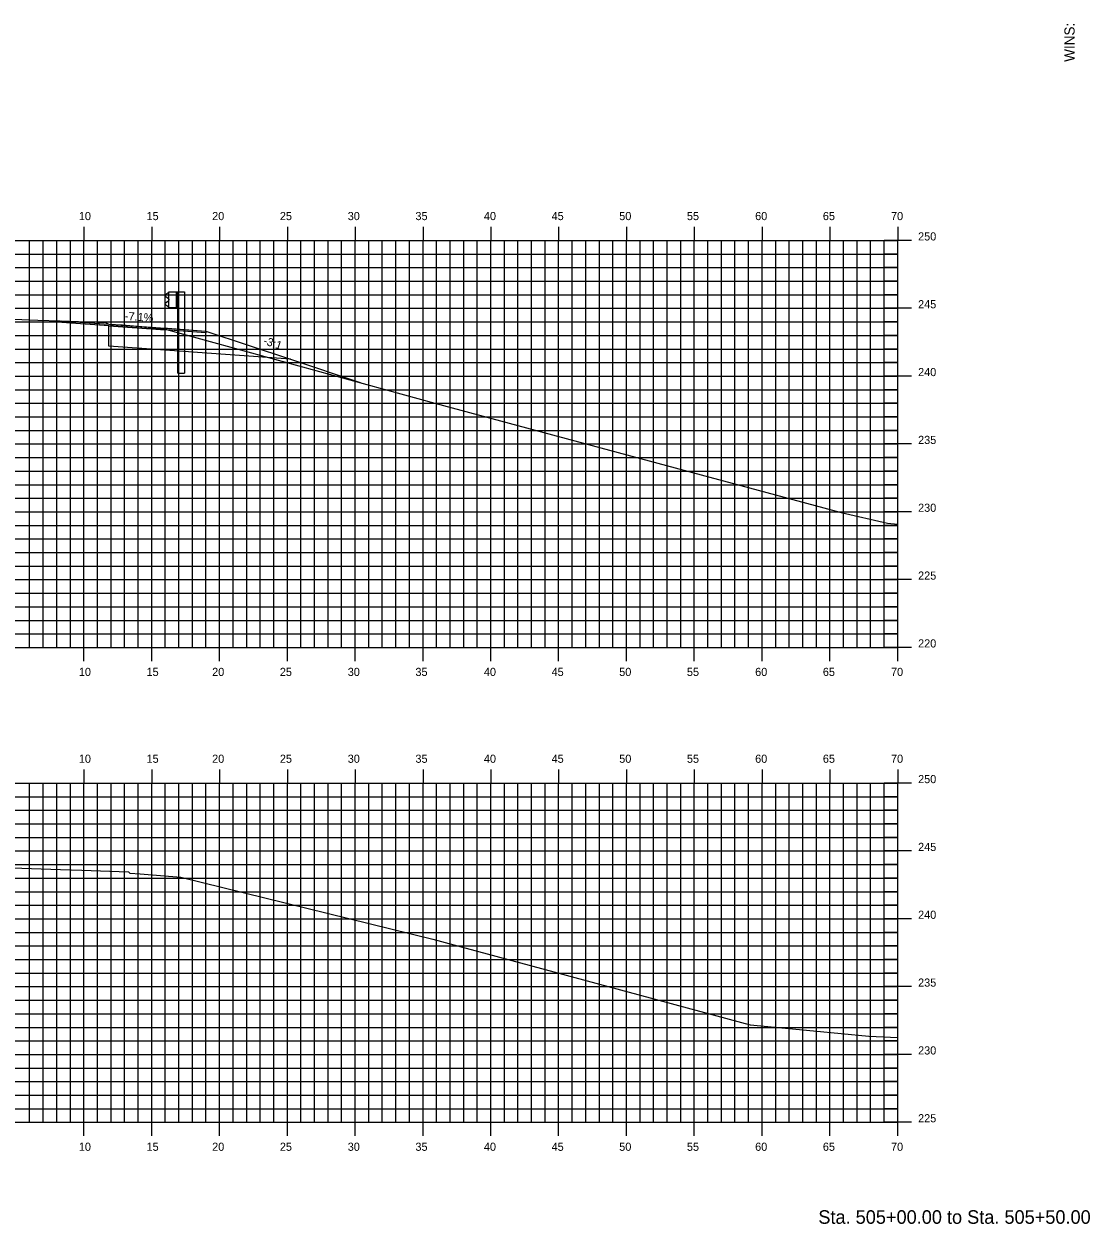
# Model space of a CAD drawing. Extents: x 1170543 to 1177585, y 609599 to 610623.
# Drawn here: x 1171519.1 to 1171597.7, y 610270.3 to 610358.8 of the extents above; entities that cross this region are included whole.
import ezdxf

# ---------------------------------------------------------------- set-up
doc = ezdxf.new("R2010")
doc.units = 0
for name, color, linetype in [('ANNOTATION', 7, 'Continuous'), ('BORDER', 7, 'Continuous'), ('D_Guardrail_Beam_Rt', 7, 'Continuous'), ('D_Roadway_Centerline', 7, 'Continuous'), ('D_Roadway_Edge_Shoulder', 7, 'Continuous'), ('D_Roadway_Edge_TW', 7, 'Continuous'), ('D_Roadway_SubGrade', 7, 'Continuous'), ('H_V ANNOTATION', 7, 'Continuous'), ('MAJOR', 7, 'Continuous'), ('MINOR', 7, 'Continuous'), ('S_Roadway_Centerline', 7, 'Continuous')]:
    doc.layers.add(name, color=color, linetype=linetype)

msp = doc.modelspace()

# ---------------------------------------------------------------- linework, layer by layer
at = {"layer": 'D_Guardrail_Beam_Rt'}
for p, q in [((1171529.676, 610338.91), (1171529.532, 610338.81)), ((1171529.766, 610338.931), (1171529.691, 610338.917)), ((1171529.766, 610339.015), (1171530.453, 610339.015)), ((1171529.766, 610337.848), (1171529.766, 610339.015)), ((1171530.286, 610339.015), (1171530.286, 610337.848)), ((1171530.391, 610339.015), (1171530.391, 610337.848)), ((1171530.453, 610339.015), (1171530.924, 610339.015)), ((1171530.453, 610339.015), (1171530.453, 610337.848)), ((1171530.924, 610339.015), (1171530.924, 610333.015)), ((1171529.532, 610338.667), (1171529.728, 610338.531)), ((1171529.728, 610338.332), (1171529.532, 610338.196)), ((1171529.532, 610338.053), (1171529.676, 610337.953)), ((1171529.761, 610338.467), (1171529.761, 610338.396)), ((1171529.691, 610337.946), (1171529.766, 610337.931)), ((1171530.453, 610337.848), (1171529.766, 610337.848)), ((1171530.432, 610333.015), (1171530.432, 610337.848)), ((1171530.432, 610333.015), (1171530.924, 610333.015))]:
    msp.add_line(p, q, dxfattribs=at)
for centre, major_axis, start_param, end_param in [((1171529.7, 610338.876), (-0.0417, 0), 4.907132, 5.323254), ((1171529.582, 610338.739), (-0.0877, 0), 5.323254, 7.243116), ((1171529.582, 610338.124), (-0.0877, 0), 5.323254, 7.243116), ((1171529.682, 610338.467), (0.0789, 0), 0, 0.959931), ((1171529.682, 610338.396), (0.0789, 0), 5.323254, 6.283185), ((1171529.7, 610337.987), (-0.0417, 0), 0.959931, 1.376053)]:
    msp.add_ellipse(centre, major_axis=major_axis, ratio=0.995501, start_param=start_param, end_param=end_param, dxfattribs=at)
at = {"layer": 'D_Roadway_Centerline'}
msp.add_lwpolyline([(1171521.869, 610336.871), (1171522.49, 610336.828), (1171525.329, 610336.626), (1171525.505, 610336.614), (1171529.495, 610336.329), (1171529.656, 610336.326), (1171532.493, 610336.115), (1171532.493, 610336.115), (1171538.72, 610334.04), (1171543.875, 610332.322), (1171543.875, 610332.322)], dxfattribs=at)
at = {"layer": 'D_Roadway_Edge_Shoulder'}
msp.add_lwpolyline([(1171529.495, 610336.329), (1171529.495, 610336.204)], dxfattribs=at)
msp.add_lwpolyline([(1171529.495, 610336.329), (1171529.495, 610336.204)], dxfattribs=at)
at = {"layer": 'D_Roadway_Edge_TW'}
msp.add_lwpolyline([(1171521.869, 610336.871), (1171525.329, 610336.626), (1171529.495, 610336.329), (1171529.495, 610336.204), (1171521.869, 610336.746), (1171521.869, 610336.871)], dxfattribs=at)
msp.add_lwpolyline([(1171521.869, 610336.871), (1171525.329, 610336.626), (1171529.495, 610336.329), (1171529.495, 610336.204), (1171521.869, 610336.746), (1171521.869, 610336.871)], dxfattribs=at)
msp.add_lwpolyline([(1171521.869, 610336.871), (1171525.329, 610336.626), (1171529.495, 610336.329), (1171532.493, 610336.115), (1171532.493, 610335.99), (1171529.495, 610336.204), (1171521.869, 610336.746)], close=True, dxfattribs=at)
at = {"layer": 'D_Roadway_SubGrade'}
msp.add_lwpolyline([(1171529.495, 610336.329), (1171532.493, 610336.115), (1171538.72, 610334.04), (1171529.495, 610334.704), (1171525.329, 610335.001), (1171525.329, 610336.501), (1171529.495, 610336.204)], close=True, dxfattribs=at)
at = {"layer": 'MAJOR'}
for p, q in [((1171523.497, 610343.803), (1171523.497, 610342.801)), ((1171528.497, 610343.803), (1171528.497, 610342.801)), ((1171533.497, 610343.803), (1171533.497, 610342.801)), ((1171538.497, 610343.803), (1171538.497, 610342.801)), ((1171543.497, 610343.803), (1171543.497, 610342.801)), ((1171548.497, 610343.803), (1171548.497, 610342.801)), ((1171553.497, 610343.803), (1171553.497, 610342.801)), ((1171558.497, 610343.803), (1171558.497, 610342.801)), ((1171563.497, 610343.803), (1171563.497, 610342.801)), ((1171568.497, 610343.803), (1171568.497, 610342.801)), ((1171573.497, 610343.803), (1171573.497, 610342.801)), ((1171578.497, 610343.803), (1171578.497, 610342.801)), ((1171583.497, 610343.803), (1171583.497, 610342.801)), ((1171443.497, 610342.801), (1171583.497, 610342.801)), ((1171443.497, 610342.801), (1171583.497, 610342.801)), ((1171523.497, 610312.801), (1171523.497, 610342.801)), ((1171528.497, 610312.801), (1171528.497, 610342.801)), ((1171533.497, 610312.801), (1171533.497, 610342.801)), ((1171538.497, 610312.801), (1171538.497, 610342.801)), ((1171543.497, 610312.801), (1171543.497, 610342.801)), ((1171548.497, 610312.801), (1171548.497, 610342.801)), ((1171553.497, 610312.801), (1171553.497, 610342.801)), ((1171558.497, 610312.801), (1171558.497, 610342.801)), ((1171563.497, 610312.801), (1171563.497, 610342.801)), ((1171568.497, 610312.801), (1171568.497, 610342.801)), ((1171573.497, 610312.801), (1171573.497, 610342.801)), ((1171578.497, 610312.801), (1171578.497, 610342.801)), ((1171584.499, 610342.801), (1171582.495, 610342.801)), ((1171583.497, 610312.801), (1171583.497, 610342.801)), ((1171583.497, 610312.801), (1171583.497, 610342.801)), ((1171443.497, 610337.801), (1171583.497, 610337.801)), ((1171584.499, 610337.801), (1171582.495, 610337.801)), ((1171443.497, 610332.801), (1171583.497, 610332.801)), ((1171584.499, 610332.801), (1171582.495, 610332.801)), ((1171443.497, 610327.801), (1171583.497, 610327.801)), ((1171584.499, 610327.801), (1171582.495, 610327.801)), ((1171443.497, 610322.801), (1171583.497, 610322.801)), ((1171584.499, 610322.801), (1171582.495, 610322.801)), ((1171443.497, 610317.801), (1171583.497, 610317.801)), ((1171584.499, 610317.801), (1171582.495, 610317.801)), ((1171443.497, 610312.801), (1171583.497, 610312.801)), ((1171443.497, 610312.801), (1171583.497, 610312.801)), ((1171523.497, 610311.799), (1171523.497, 610312.801)), ((1171528.497, 610311.799), (1171528.497, 610312.801)), ((1171533.497, 610311.799), (1171533.497, 610312.801)), ((1171538.497, 610311.799), (1171538.497, 610312.801)), ((1171543.497, 610311.799), (1171543.497, 610312.801)), ((1171548.497, 610311.799), (1171548.497, 610312.801)), ((1171553.497, 610311.799), (1171553.497, 610312.801)), ((1171558.497, 610311.799), (1171558.497, 610312.801)), ((1171563.497, 610311.799), (1171563.497, 610312.801)), ((1171568.497, 610311.799), (1171568.497, 610312.801)), ((1171573.497, 610311.799), (1171573.497, 610312.801)), ((1171578.497, 610311.799), (1171578.497, 610312.801)), ((1171584.499, 610312.801), (1171582.495, 610312.801)), ((1171583.497, 610311.799), (1171583.497, 610312.801)), ((1171523.497, 610303.803), (1171523.497, 610302.801)), ((1171528.497, 610303.803), (1171528.497, 610302.801)), ((1171533.497, 610303.803), (1171533.497, 610302.801)), ((1171538.497, 610303.803), (1171538.497, 610302.801)), ((1171543.497, 610303.803), (1171543.497, 610302.801)), ((1171548.497, 610303.803), (1171548.497, 610302.801)), ((1171553.497, 610303.803), (1171553.497, 610302.801)), ((1171558.497, 610303.803), (1171558.497, 610302.801)), ((1171563.497, 610303.803), (1171563.497, 610302.801)), ((1171568.497, 610303.803), (1171568.497, 610302.801)), ((1171573.497, 610303.803), (1171573.497, 610302.801)), ((1171578.497, 610303.803), (1171578.497, 610302.801)), ((1171583.497, 610303.803), (1171583.497, 610302.801)), ((1171443.497, 610302.801), (1171583.497, 610302.801)), ((1171443.497, 610302.801), (1171583.497, 610302.801)), ((1171523.497, 610277.801), (1171523.497, 610302.801)), ((1171528.497, 610277.801), (1171528.497, 610302.801)), ((1171533.497, 610277.801), (1171533.497, 610302.801)), ((1171538.497, 610277.801), (1171538.497, 610302.801)), ((1171543.497, 610277.801), (1171543.497, 610302.801)), ((1171548.497, 610277.801), (1171548.497, 610302.801)), ((1171553.497, 610277.801), (1171553.497, 610302.801)), ((1171558.497, 610277.801), (1171558.497, 610302.801)), ((1171563.497, 610277.801), (1171563.497, 610302.801)), ((1171568.497, 610277.801), (1171568.497, 610302.801)), ((1171573.497, 610277.801), (1171573.497, 610302.801)), ((1171578.497, 610277.801), (1171578.497, 610302.801)), ((1171584.499, 610302.801), (1171582.495, 610302.801)), ((1171583.497, 610277.801), (1171583.497, 610302.801)), ((1171583.497, 610277.801), (1171583.497, 610302.801)), ((1171443.497, 610297.801), (1171583.497, 610297.801)), ((1171584.499, 610297.801), (1171582.495, 610297.801)), ((1171443.497, 610292.801), (1171583.497, 610292.801)), ((1171584.499, 610292.801), (1171582.495, 610292.801)), ((1171443.497, 610287.801), (1171583.497, 610287.801)), ((1171584.499, 610287.801), (1171582.495, 610287.801)), ((1171443.497, 610282.801), (1171583.497, 610282.801)), ((1171584.499, 610282.801), (1171582.495, 610282.801)), ((1171443.497, 610277.801), (1171583.497, 610277.801)), ((1171443.497, 610277.801), (1171583.497, 610277.801)), ((1171523.497, 610276.799), (1171523.497, 610277.801)), ((1171528.497, 610276.799), (1171528.497, 610277.801)), ((1171533.497, 610276.799), (1171533.497, 610277.801)), ((1171538.497, 610276.799), (1171538.497, 610277.801)), ((1171543.497, 610276.799), (1171543.497, 610277.801)), ((1171548.497, 610276.799), (1171548.497, 610277.801)), ((1171553.497, 610276.799), (1171553.497, 610277.801)), ((1171558.497, 610276.799), (1171558.497, 610277.801)), ((1171563.497, 610276.799), (1171563.497, 610277.801)), ((1171568.497, 610276.799), (1171568.497, 610277.801)), ((1171573.497, 610276.799), (1171573.497, 610277.801)), ((1171578.497, 610276.799), (1171578.497, 610277.801)), ((1171584.499, 610277.801), (1171582.495, 610277.801)), ((1171583.497, 610276.799), (1171583.497, 610277.801))]:
    msp.add_line(p, q, dxfattribs=at)
at = {"layer": 'MINOR'}
for p, q in [((1171519.497, 610312.801), (1171519.497, 610342.801)), ((1171520.497, 610312.801), (1171520.497, 610342.801)), ((1171521.497, 610312.801), (1171521.497, 610342.801)), ((1171522.497, 610312.801), (1171522.497, 610342.801)), ((1171524.497, 610312.801), (1171524.497, 610342.801)), ((1171525.497, 610312.801), (1171525.497, 610342.801)), ((1171526.497, 610312.801), (1171526.497, 610342.801)), ((1171527.497, 610312.801), (1171527.497, 610342.801)), ((1171529.497, 610312.801), (1171529.497, 610342.801)), ((1171530.497, 610312.801), (1171530.497, 610342.801)), ((1171531.497, 610312.801), (1171531.497, 610342.801)), ((1171532.497, 610312.801), (1171532.497, 610342.801)), ((1171534.497, 610312.801), (1171534.497, 610342.801)), ((1171535.497, 610312.801), (1171535.497, 610342.801)), ((1171536.497, 610312.801), (1171536.497, 610342.801)), ((1171537.497, 610312.801), (1171537.497, 610342.801)), ((1171539.497, 610312.801), (1171539.497, 610342.801)), ((1171540.497, 610312.801), (1171540.497, 610342.801)), ((1171541.497, 610312.801), (1171541.497, 610342.801)), ((1171542.497, 610312.801), (1171542.497, 610342.801)), ((1171544.497, 610312.801), (1171544.497, 610342.801)), ((1171545.497, 610312.801), (1171545.497, 610342.801)), ((1171546.497, 610312.801), (1171546.497, 610342.801)), ((1171547.497, 610312.801), (1171547.497, 610342.801)), ((1171549.497, 610312.801), (1171549.497, 610342.801)), ((1171550.497, 610312.801), (1171550.497, 610342.801)), ((1171551.497, 610312.801), (1171551.497, 610342.801)), ((1171552.497, 610312.801), (1171552.497, 610342.801)), ((1171554.497, 610312.801), (1171554.497, 610342.801)), ((1171555.497, 610312.801), (1171555.497, 610342.801)), ((1171556.497, 610312.801), (1171556.497, 610342.801)), ((1171557.497, 610312.801), (1171557.497, 610342.801)), ((1171559.497, 610312.801), (1171559.497, 610342.801)), ((1171560.497, 610312.801), (1171560.497, 610342.801)), ((1171561.497, 610312.801), (1171561.497, 610342.801)), ((1171562.497, 610312.801), (1171562.497, 610342.801)), ((1171564.497, 610312.801), (1171564.497, 610342.801)), ((1171565.497, 610312.801), (1171565.497, 610342.801)), ((1171566.497, 610312.801), (1171566.497, 610342.801)), ((1171567.497, 610312.801), (1171567.497, 610342.801)), ((1171569.497, 610312.801), (1171569.497, 610342.801)), ((1171570.497, 610312.801), (1171570.497, 610342.801)), ((1171571.497, 610312.801), (1171571.497, 610342.801)), ((1171572.497, 610312.801), (1171572.497, 610342.801)), ((1171574.497, 610312.801), (1171574.497, 610342.801)), ((1171575.497, 610312.801), (1171575.497, 610342.801)), ((1171576.497, 610312.801), (1171576.497, 610342.801)), ((1171577.497, 610312.801), (1171577.497, 610342.801)), ((1171579.497, 610312.801), (1171579.497, 610342.801)), ((1171580.497, 610312.801), (1171580.497, 610342.801)), ((1171581.497, 610312.801), (1171581.497, 610342.801)), ((1171582.497, 610312.801), (1171582.497, 610342.801)), ((1171443.497, 610341.801), (1171583.497, 610341.801)), ((1171583.497, 610341.801), (1171582.495, 610341.801)), ((1171443.497, 610340.801), (1171583.497, 610340.801)), ((1171583.497, 610340.801), (1171582.495, 610340.801)), ((1171443.497, 610339.801), (1171583.497, 610339.801)), ((1171583.497, 610339.801), (1171582.495, 610339.801)), ((1171443.497, 610338.801), (1171583.497, 610338.801)), ((1171583.497, 610338.801), (1171582.495, 610338.801)), ((1171443.497, 610336.801), (1171583.497, 610336.801)), ((1171583.497, 610336.801), (1171582.495, 610336.801)), ((1171443.497, 610335.801), (1171583.497, 610335.801)), ((1171583.497, 610335.801), (1171582.495, 610335.801)), ((1171443.497, 610334.801), (1171583.497, 610334.801)), ((1171583.497, 610334.801), (1171582.495, 610334.801)), ((1171443.497, 610333.801), (1171583.497, 610333.801)), ((1171583.497, 610333.801), (1171582.495, 610333.801)), ((1171443.497, 610331.801), (1171583.497, 610331.801)), ((1171583.497, 610331.801), (1171582.495, 610331.801)), ((1171443.497, 610330.801), (1171583.497, 610330.801)), ((1171583.497, 610330.801), (1171582.495, 610330.801)), ((1171443.497, 610329.801), (1171583.497, 610329.801)), ((1171583.497, 610329.801), (1171582.495, 610329.801)), ((1171443.497, 610328.801), (1171583.497, 610328.801)), ((1171583.497, 610328.801), (1171582.495, 610328.801)), ((1171443.497, 610326.801), (1171583.497, 610326.801)), ((1171583.497, 610326.801), (1171582.495, 610326.801)), ((1171443.497, 610325.801), (1171583.497, 610325.801)), ((1171583.497, 610325.801), (1171582.495, 610325.801)), ((1171443.497, 610324.801), (1171583.497, 610324.801)), ((1171583.497, 610324.801), (1171582.495, 610324.801)), ((1171443.497, 610323.801), (1171583.497, 610323.801)), ((1171583.497, 610323.801), (1171582.495, 610323.801)), ((1171443.497, 610321.801), (1171583.497, 610321.801)), ((1171583.497, 610321.801), (1171582.495, 610321.801)), ((1171443.497, 610320.801), (1171583.497, 610320.801)), ((1171583.497, 610320.801), (1171582.495, 610320.801)), ((1171443.497, 610319.801), (1171583.497, 610319.801)), ((1171583.497, 610319.801), (1171582.495, 610319.801)), ((1171443.497, 610318.801), (1171583.497, 610318.801)), ((1171583.497, 610318.801), (1171582.495, 610318.801)), ((1171443.497, 610316.801), (1171583.497, 610316.801)), ((1171583.497, 610316.801), (1171582.495, 610316.801)), ((1171443.497, 610315.801), (1171583.497, 610315.801)), ((1171583.497, 610315.801), (1171582.495, 610315.801)), ((1171443.497, 610314.801), (1171583.497, 610314.801)), ((1171583.497, 610314.801), (1171582.495, 610314.801)), ((1171443.497, 610313.801), (1171583.497, 610313.801)), ((1171583.497, 610313.801), (1171582.495, 610313.801)), ((1171519.497, 610277.801), (1171519.497, 610302.801)), ((1171520.497, 610277.801), (1171520.497, 610302.801)), ((1171521.497, 610277.801), (1171521.497, 610302.801)), ((1171522.497, 610277.801), (1171522.497, 610302.801)), ((1171524.497, 610277.801), (1171524.497, 610302.801)), ((1171525.497, 610277.801), (1171525.497, 610302.801)), ((1171526.497, 610277.801), (1171526.497, 610302.801)), ((1171527.497, 610277.801), (1171527.497, 610302.801)), ((1171529.497, 610277.801), (1171529.497, 610302.801)), ((1171530.497, 610277.801), (1171530.497, 610302.801)), ((1171531.497, 610277.801), (1171531.497, 610302.801)), ((1171532.497, 610277.801), (1171532.497, 610302.801)), ((1171534.497, 610277.801), (1171534.497, 610302.801)), ((1171535.497, 610277.801), (1171535.497, 610302.801)), ((1171536.497, 610277.801), (1171536.497, 610302.801)), ((1171537.497, 610277.801), (1171537.497, 610302.801)), ((1171539.497, 610277.801), (1171539.497, 610302.801)), ((1171540.497, 610277.801), (1171540.497, 610302.801)), ((1171541.497, 610277.801), (1171541.497, 610302.801)), ((1171542.497, 610277.801), (1171542.497, 610302.801)), ((1171544.497, 610277.801), (1171544.497, 610302.801)), ((1171545.497, 610277.801), (1171545.497, 610302.801)), ((1171546.497, 610277.801), (1171546.497, 610302.801)), ((1171547.497, 610277.801), (1171547.497, 610302.801)), ((1171549.497, 610277.801), (1171549.497, 610302.801)), ((1171550.497, 610277.801), (1171550.497, 610302.801)), ((1171551.497, 610277.801), (1171551.497, 610302.801)), ((1171552.497, 610277.801), (1171552.497, 610302.801)), ((1171554.497, 610277.801), (1171554.497, 610302.801)), ((1171555.497, 610277.801), (1171555.497, 610302.801)), ((1171556.497, 610277.801), (1171556.497, 610302.801)), ((1171557.497, 610277.801), (1171557.497, 610302.801)), ((1171559.497, 610277.801), (1171559.497, 610302.801)), ((1171560.497, 610277.801), (1171560.497, 610302.801)), ((1171561.497, 610277.801), (1171561.497, 610302.801)), ((1171562.497, 610277.801), (1171562.497, 610302.801)), ((1171564.497, 610277.801), (1171564.497, 610302.801)), ((1171565.497, 610277.801), (1171565.497, 610302.801)), ((1171566.497, 610277.801), (1171566.497, 610302.801)), ((1171567.497, 610277.801), (1171567.497, 610302.801)), ((1171569.497, 610277.801), (1171569.497, 610302.801)), ((1171570.497, 610277.801), (1171570.497, 610302.801)), ((1171571.497, 610277.801), (1171571.497, 610302.801)), ((1171572.497, 610277.801), (1171572.497, 610302.801)), ((1171574.497, 610277.801), (1171574.497, 610302.801)), ((1171575.497, 610277.801), (1171575.497, 610302.801)), ((1171576.497, 610277.801), (1171576.497, 610302.801)), ((1171577.497, 610277.801), (1171577.497, 610302.801)), ((1171579.497, 610277.801), (1171579.497, 610302.801)), ((1171580.497, 610277.801), (1171580.497, 610302.801)), ((1171581.497, 610277.801), (1171581.497, 610302.801)), ((1171582.497, 610277.801), (1171582.497, 610302.801)), ((1171443.497, 610301.801), (1171583.497, 610301.801)), ((1171583.497, 610301.801), (1171582.495, 610301.801)), ((1171443.497, 610300.801), (1171583.497, 610300.801)), ((1171583.497, 610300.801), (1171582.495, 610300.801)), ((1171443.497, 610299.801), (1171583.497, 610299.801)), ((1171583.497, 610299.801), (1171582.495, 610299.801)), ((1171443.497, 610298.801), (1171583.497, 610298.801)), ((1171583.497, 610298.801), (1171582.495, 610298.801)), ((1171443.497, 610296.801), (1171583.497, 610296.801)), ((1171583.497, 610296.801), (1171582.495, 610296.801)), ((1171443.497, 610295.801), (1171583.497, 610295.801)), ((1171583.497, 610295.801), (1171582.495, 610295.801)), ((1171443.497, 610294.801), (1171583.497, 610294.801)), ((1171583.497, 610294.801), (1171582.495, 610294.801)), ((1171443.497, 610293.801), (1171583.497, 610293.801)), ((1171583.497, 610293.801), (1171582.495, 610293.801)), ((1171443.497, 610291.801), (1171583.497, 610291.801)), ((1171583.497, 610291.801), (1171582.495, 610291.801)), ((1171443.497, 610290.801), (1171583.497, 610290.801)), ((1171583.497, 610290.801), (1171582.495, 610290.801)), ((1171443.497, 610289.801), (1171583.497, 610289.801)), ((1171583.497, 610289.801), (1171582.495, 610289.801)), ((1171443.497, 610288.801), (1171583.497, 610288.801)), ((1171583.497, 610288.801), (1171582.495, 610288.801)), ((1171443.497, 610286.801), (1171583.497, 610286.801)), ((1171583.497, 610286.801), (1171582.495, 610286.801)), ((1171443.497, 610285.801), (1171583.497, 610285.801)), ((1171583.497, 610285.801), (1171582.495, 610285.801)), ((1171443.497, 610284.801), (1171583.497, 610284.801)), ((1171583.497, 610284.801), (1171582.495, 610284.801)), ((1171443.497, 610283.801), (1171583.497, 610283.801)), ((1171583.497, 610283.801), (1171582.495, 610283.801)), ((1171443.497, 610281.801), (1171583.497, 610281.801)), ((1171583.497, 610281.801), (1171582.495, 610281.801)), ((1171443.497, 610280.801), (1171583.497, 610280.801)), ((1171583.497, 610280.801), (1171582.495, 610280.801)), ((1171443.497, 610279.801), (1171583.497, 610279.801)), ((1171583.497, 610279.801), (1171582.495, 610279.801)), ((1171443.497, 610278.801), (1171583.497, 610278.801)), ((1171583.497, 610278.801), (1171582.495, 610278.801))]:
    msp.add_line(p, q, dxfattribs=at)
at = {"layer": 'S_Roadway_Centerline'}
for points in [[(1171516.543, 610337.067), (1171520.102, 610336.937), (1171521.753, 610336.875), (1171525.106, 610336.755), (1171525.183, 610336.704), (1171525.329, 610336.626), (1171526.336, 610336.58), (1171529.318, 610336.318), (1171549.366, 610330.814), (1171579.334, 610322.742), (1171582.729, 610321.962), (1171583.497, 610321.886)], [(1171518.205, 610296.552), (1171521.778, 610296.429), (1171523.351, 610296.375), (1171526.78, 610296.256), (1171526.804, 610296.232), (1171526.872, 610296.173), (1171527.644, 610296.11), (1171530.653, 610295.865), (1171549.218, 610291.31), (1171572.609, 610284.992), (1171577.284, 610284.55), (1171581.359, 610284.143), (1171583.497, 610284.062)]]:
    msp.add_lwpolyline(points, dxfattribs=at)

# ---------------------------------------------------------------- texts
at = {"layer": 'ANNOTATION'}
for s, rotation, p in [('-7.1%', 355.92373, (1171526.506, 610336.945)), ('-3:1', 341.56505, (1171536.673, 610335.176))]:
    msp.add_text(s, height=0.6, rotation=rotation, dxfattribs=at).set_placement(p)
at = {"layer": 'BORDER'}
msp.add_text('WINS:', height=0.7453, rotation=90, dxfattribs=at).set_placement((1171596.532, 610355.969))
at = {"layer": 'H_V ANNOTATION'}
for s, height, p in [('10', 0.6, (1171523.123, 610344.301)), ('15', 0.6, (1171528.115, 610344.301)), ('20', 0.6, (1171532.951, 610344.301)), ('25', 0.6, (1171537.943, 610344.301)), ('30', 0.6, (1171542.946, 610344.301)), ('35', 0.6, (1171547.938, 610344.301)), ('40', 0.6, (1171552.984, 610344.301)), ('45', 0.6, (1171557.976, 610344.301)), ('50', 0.6, (1171562.962, 610344.301)), ('55', 0.6, (1171567.954, 610344.301)), ('60', 0.6, (1171572.984, 610344.301)), ('65', 0.6, (1171577.976, 610344.301)), ('70', 0.6, (1171582.999, 610344.301)), ('250', 0.6, (1171584.997, 610342.801)), ('245', 0.6, (1171584.997, 610337.801)), ('240', 0.6, (1171584.997, 610332.801)), ('235', 0.6, (1171584.997, 610327.801)), ('230', 0.6, (1171584.997, 610322.801)), ('225', 0.6, (1171584.997, 610317.801)), ('220', 0.6, (1171584.997, 610312.801)), ('10', 0.6, (1171523.123, 610310.701)), ('15', 0.6, (1171528.115, 610310.701)), ('20', 0.6, (1171532.951, 610310.701)), ('25', 0.6, (1171537.943, 610310.701)), ('30', 0.6, (1171542.946, 610310.701)), ('35', 0.6, (1171547.938, 610310.701)), ('40', 0.6, (1171552.984, 610310.701)), ('45', 0.6, (1171557.976, 610310.701)), ('50', 0.6, (1171562.962, 610310.701)), ('55', 0.6, (1171567.954, 610310.701)), ('60', 0.6, (1171572.984, 610310.701)), ('65', 0.6, (1171577.976, 610310.701)), ('70', 0.6, (1171582.999, 610310.701)), ('10', 0.6, (1171523.123, 610304.301)), ('15', 0.6, (1171528.115, 610304.301)), ('20', 0.6, (1171532.951, 610304.301)), ('25', 0.6, (1171537.943, 610304.301)), ('30', 0.6, (1171542.946, 610304.301)), ('35', 0.6, (1171547.938, 610304.301)), ('40', 0.6, (1171552.984, 610304.301)), ('45', 0.6, (1171557.976, 610304.301)), ('50', 0.6, (1171562.962, 610304.301)), ('55', 0.6, (1171567.954, 610304.301)), ('60', 0.6, (1171572.984, 610304.301)), ('65', 0.6, (1171577.976, 610304.301)), ('70', 0.6, (1171582.999, 610304.301)), ('250', 0.6, (1171584.997, 610302.801)), ('245', 0.6, (1171584.997, 610297.801)), ('240', 0.6, (1171584.997, 610292.801)), ('235', 0.6, (1171584.997, 610287.801)), ('230', 0.6, (1171584.997, 610282.801)), ('225', 0.6, (1171584.997, 610277.801)), ('10', 0.6, (1171523.123, 610275.701)), ('15', 0.6, (1171528.115, 610275.701)), ('20', 0.6, (1171532.951, 610275.701)), ('25', 0.6, (1171537.943, 610275.701)), ('30', 0.6, (1171542.946, 610275.701)), ('35', 0.6, (1171547.938, 610275.701)), ('40', 0.6, (1171552.984, 610275.701)), ('45', 0.6, (1171557.976, 610275.701)), ('50', 0.6, (1171562.962, 610275.701)), ('55', 0.6, (1171567.954, 610275.701)), ('60', 0.6, (1171572.984, 610275.701)), ('65', 0.6, (1171577.976, 610275.701)), ('70', 0.6, (1171582.999, 610275.701)), ('Sta. 505+00.00 to Sta. 505+50.00', 1.0002, (1171577.643, 610270.321))]:
    msp.add_text(s, height=height, dxfattribs=at).set_placement(p)

doc.saveas('drawing.dxf')
